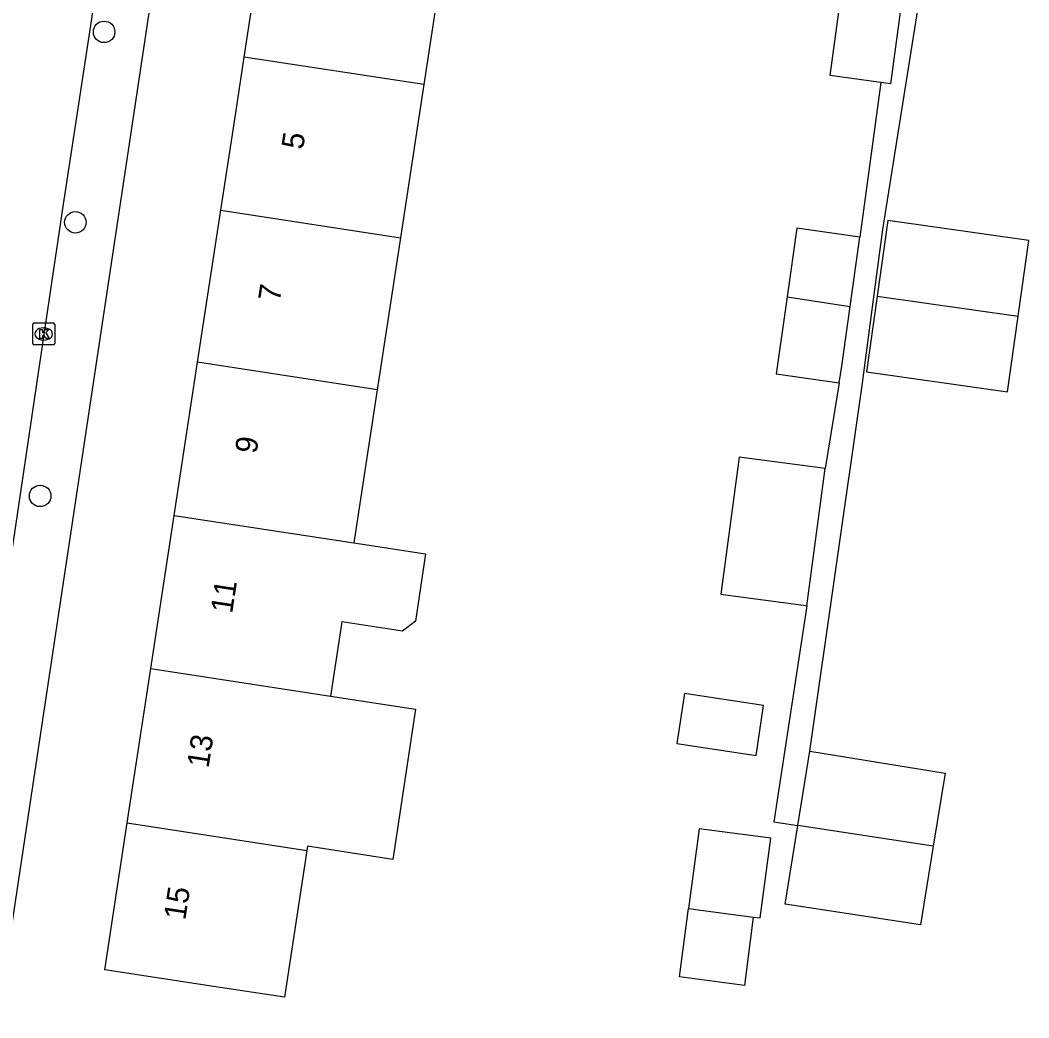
# Model space of a CAD drawing. Extents: x 161486 to 162249, y 379484 to 380829.
# Drawn here: x 161831.14 to 161877.04, y 380459.01 to 380504.41 of the extents above; entities that cross this region are included whole.
import ezdxf

# ---------------------------------------------------------------- set-up
doc = ezdxf.new("R2010")
doc.units = 0
for name, color, linetype in [('IMGEO_Boom', 7, 'Continuous'), ('IMGEO_Kolk', 7, 'Continuous'), ('IMGEO_Pand', 7, 'Continuous'), ('IMGEO_Pand_nummerreeks', 7, 'Continuous'), ('IMGEO_Rijbaan_lokaal_open', 7, 'Continuous'), ('IMGEO_Voetpad_open', 7, 'Continuous')]:
    doc.layers.add(name, color=color, linetype=linetype)

msp = doc.modelspace()

# ---------------------------------------------------------------- linework, layer by layer
at = {"layer": 'IMGEO_Boom'}
for centre in [(161834.964, 380503.878), (161833.657, 380495.212), (161832.053, 380482.762)]:
    msp.add_circle(centre, 0.489, dxfattribs=at)
at = {"layer": 'IMGEO_Kolk'}
for p, q in [((161831.717, 380489.705), (161831.717, 380490.557)), ((161831.792, 380490.631), (161832.644, 380490.631)), ((161832.718, 380490.557), (161832.718, 380489.705)), ((161832.205, 380490.411), (161832.23, 380490.411)), ((161832.644, 380489.631), (161831.792, 380489.631)), ((161832.228, 380489.851), (161832.203, 380489.851))]:
    msp.add_line(p, q, dxfattribs=at)
for points in [[(161831.717, 380489.705), (161831.717, 380490.557)], [(161831.792, 380490.631), (161832.644, 380490.631)], [(161832.718, 380490.557), (161832.718, 380489.705)], [(161832.038, 380490.331), (161832.161, 380490.331), (161832.161, 380490.18), (161832.291, 380490.331), (161832.455, 380490.331), (161832.309, 380490.18), (161832.462, 380489.931), (161832.31, 380489.931), (161832.225, 380490.095), (161832.161, 380490.028), (161832.161, 380489.931), (161832.038, 380489.931), (161832.038, 380490.331)], [(161832.644, 380489.631), (161831.792, 380489.631)]]:
    msp.add_lwpolyline(points, dxfattribs=at)
for centre, start, end in [((161831.794, 380490.555), 91.552, 178.448), ((161831.794, 380490.555), 91.552, 178.448), ((161832.642, 380490.555), 1.552, 88.448), ((161832.642, 380490.555), 1.552, 88.448), ((161831.794, 380489.707), 181.552, 268.448), ((161831.794, 380489.707), 181.552, 268.448), ((161832.642, 380489.707), 271.552, 358.448), ((161832.642, 380489.707), 271.552, 358.448)]:
    msp.add_arc(centre, 0.0765, start, end, dxfattribs=at)
for centre, major_axis, ratio, start_param, end_param in [((161832.204, 380490.131), (-0.387, 0.002), 0.722429, 4.712389, 7.853982), ((161832.229, 380490.131), (-0.39, 0.002), 0.717154, 1.570796, 4.712389)]:
    msp.add_ellipse(centre, major_axis=major_axis, ratio=ratio, start_param=start_param, end_param=end_param, dxfattribs=at)
at = {"layer": 'IMGEO_Pand'}
for points in [[(161841.34, 380502.73), (161842.389, 380509.6)], [(161850.555, 380508.352), (161849.507, 380501.483)], [(161870.308, 380501.577), (161867.994, 380501.89), (161868.48, 380505.479), (161870.532, 380505.201)], [(161870.532, 380505.201), (161871.226, 380505.107), (161870.74, 380501.518), (161870.308, 380501.577)], [(161840.275, 380495.76), (161840.923, 380500), (161841.34, 380502.73)], [(161849.507, 380501.483), (161841.34, 380502.73)], [(161849.507, 380501.483), (161849.281, 380500), (161848.444, 380494.512)], [(161839.218, 380488.841), (161840.275, 380495.76)], [(161840.275, 380495.76), (161848.444, 380494.512)], [(161876.548, 380490.941), (161877.036, 380494.381), (161870.618, 380495.291), (161870.13, 380491.851)], [(161869.354, 380494.538), (161866.476, 380494.946), (161866.034, 380491.826)], [(161848.444, 380494.512), (161847.388, 380487.593)], [(161868.907, 380491.386), (161869.354, 380494.538)], [(161866.034, 380491.826), (161865.537, 380488.314), (161868.414, 380487.907)], [(161866.034, 380491.826), (161868.907, 380491.386)], [(161870.13, 380491.851), (161869.643, 380488.412), (161876.06, 380487.502), (161876.548, 380490.941)], [(161870.13, 380491.851), (161876.548, 380490.941)], [(161868.414, 380487.907), (161868.521, 380488.66), (161868.907, 380491.386)], [(161838.154, 380481.872), (161839.218, 380488.841)], [(161847.388, 380487.593), (161839.218, 380488.841)], [(161847.388, 380487.593), (161846.325, 380480.624)], [(161867.767, 380484.005), (161863.852, 380484.527), (161863.02, 380478.285), (161863.922, 380478.165), (161866.787, 380477.783), (161866.935, 380477.763)], [(161866.935, 380477.763), (161867.767, 380484.005)], [(161837.089, 380474.902), (161838.154, 380481.872)], [(161838.154, 380481.872), (161846.325, 380480.624)], [(161846.325, 380480.624), (161849.593, 380480.124), (161849.126, 380477.069), (161848.539, 380476.607), (161845.777, 380477.029), (161845.262, 380473.654)], [(161836.017, 380467.88), (161837.089, 380474.902)], [(161837.089, 380474.902), (161845.262, 380473.654)], [(161845.262, 380473.654), (161849.136, 380473.063), (161848.096, 380466.22), (161844.219, 380466.817), (161844.191, 380466.631)], [(161864.97, 380473.224), (161861.373, 380473.771), (161861.027, 380471.492), (161864.624, 380470.945), (161864.97, 380473.224)], [(161866.521, 380467.762), (161867.068, 380471.144)], [(161867.068, 380471.144), (161873.226, 380470.146), (161872.687, 380466.824)], [(161844.191, 380466.631), (161843.171, 380459.949), (161839.939, 380460.44), (161834.995, 380461.191), (161836.017, 380467.88)], [(161836.017, 380467.88), (161844.191, 380466.631)], [(161864.5, 380463.597), (161864.819, 380463.556), (161865.293, 380467.183), (161862.03, 380467.61), (161861.555, 380463.983)], [(161872.687, 380466.824), (161872.106, 380463.236), (161865.943, 380464.186), (161866.521, 380467.762)], [(161872.687, 380466.824), (161866.521, 380467.762)], [(161864.5, 380463.597), (161864.093, 380460.488), (161861.148, 380460.874), (161861.555, 380463.983)], [(161861.555, 380463.983), (161864.5, 380463.597)]]:
    msp.add_lwpolyline(points, dxfattribs=at)
at = {"layer": 'IMGEO_Rijbaan_lokaal_open'}
msp.add_lwpolyline([(161838.629, 380531.844), (161837.587, 380525.413), (161836.396, 380517.62), (161833.702, 380500), (161833.095, 380496.033), (161829.443, 380471.483), (161827.998, 380462.196), (161826.792, 380454.443), (161826.524, 380452.721), (161826.274, 380451.023)], dxfattribs=at)
at = {"layer": 'IMGEO_Voetpad_open'}
for points in [[(161826.545, 380435.252), (161836.294, 380500), (161839.366, 380520.406)], [(161867.068, 380471.144), (161869.458, 380487.783), (161870.006, 380491.935), (161870.395, 380494.882), (161873.671, 380515.491), (161873.861, 380516.658)], [(161870.308, 380501.577), (161869.354, 380494.538)], [(161868.414, 380487.907), (161867.767, 380484.005)], [(161866.935, 380477.763), (161865.439, 380467.927), (161866.521, 380467.762)]]:
    msp.add_lwpolyline(points, dxfattribs=at)

# ---------------------------------------------------------------- texts
at = {"layer": 'IMGEO_Pand_nummerreeks'}
for s, p in [('5', (161844.011, 380498.493)), ('7', (161842.954, 380491.572)), ('9', (161841.896, 380484.65)), ('11', (161840.787, 380477.385)), ('13', (161839.713, 380470.351)), ('15', (161838.655, 380463.429))]:
    msp.add_text(s, height=1, rotation=81.3148, dxfattribs=at).set_placement(p)

doc.saveas('drawing.dxf')
